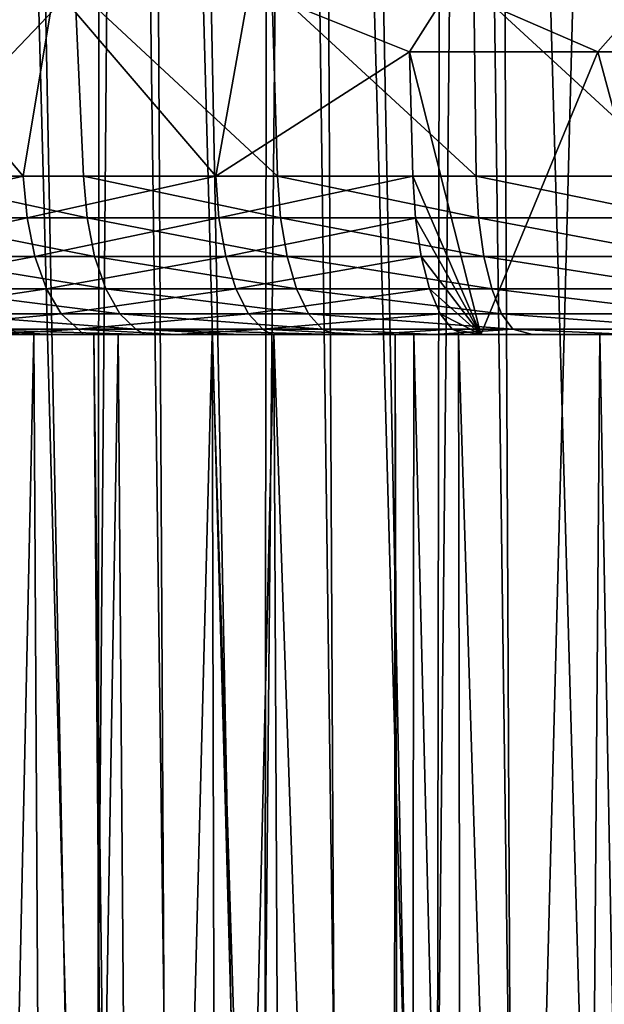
# Model space of a CAD drawing. Header units: millimetres. Extents: x -39.5 to 39.5, y -2 to 94.9.
# Tile 593 of 656: x -8 to -4.6, y 67.1 to 72.8. Entities that reach past the tile are written whole.
import ezdxf

# ---------------------------------------------------------------- set-up
doc = ezdxf.new("R2010")
doc.units = ezdxf.units.MM
doc.header["$LTSCALE"] = 65.185185
for name, color, linetype in [('1', 7, 'CONTINUOUS'), ('12', 7, 'CONTINUOUS'), ('14', 7, 'CONTINUOUS'), ('15', 7, 'CONTINUOUS'), ('156', 7, 'CONTINUOUS'), ('158', 7, 'CONTINUOUS'), ('2', 7, 'CONTINUOUS'), ('3', 7, 'CONTINUOUS'), ('36', 7, 'CONTINUOUS'), ('38', 7, 'CONTINUOUS'), ('44', 7, 'CONTINUOUS'), ('5', 7, 'CONTINUOUS'), ('65', 7, 'CONTINUOUS')]:
    doc.layers.add(name, color=color, linetype=linetype)

msp = doc.modelspace()

# ---------------------------------------------------------------- linework, layer by layer
at = {"layer": '1', "color": 7, "linetype": 'Continuous'}
for points in [[(-7.8709, 71, -15.5376), (-8.8653, 71, -14.9925), (-8.1149, 71, -15.9647), (-7.8709, 71, -15.5376)], [(-8.383, 71, 14.8985), (-7.3854, 71, 15.4174), (-8.2966, 71, 15.8707), (-8.383, 71, 14.8985)], [(-8.2966, 71, 15.8707), (-7.3854, 71, 15.4174), (-7.7661, 71, 16.1372), (-8.2966, 71, 15.8707)], [(-7.5855, 71, -16.2232), (-7.8709, 71, -15.5376), (-8.1149, 71, -15.9647), (-7.5855, 71, -16.2232)], [(-6.8432, 71, -16.0169), (-7.8709, 71, -15.5376), (-7.0479, 71, -16.4639), (-6.8432, 71, -16.0169)], [(-7.0479, 71, -16.4639), (-7.8709, 71, -15.5376), (-7.5855, 71, -16.2232), (-7.0479, 71, -16.4639)], [(-7.3854, 71, 15.4174), (-7.5248, 71, 15.7082), (-7.7661, 71, 16.1372), (-7.3854, 71, 15.4174)], [(-7.7661, 71, 16.1372), (-7.5248, 71, 15.7082), (-7.2285, 71, 16.385), (-7.7661, 71, 16.1372)], [(-7.5248, 71, 15.7082), (-6.4868, 71, 16.1645), (-7.2285, 71, 16.385), (-7.5248, 71, 15.7082)], [(-7.2285, 71, 16.385), (-6.4868, 71, 16.1645), (-6.681, 71, 16.6155), (-7.2285, 71, 16.385)], [(-6.5019, 71, -16.6869), (-6.8432, 71, -16.0169), (-7.0479, 71, -16.4639), (-6.5019, 71, -16.6869)], [(-5.7865, 71, -16.4282), (-6.8432, 71, -16.0169), (-5.9477, 71, -16.8922), (-5.7865, 71, -16.4282)], [(-5.9477, 71, -16.8922), (-6.8432, 71, -16.0169), (-6.5019, 71, -16.6869), (-5.9477, 71, -16.8922)], [(-6.681, 71, 16.6155), (-6.4868, 71, 16.1645), (-6.125, 71, 16.8283), (-6.681, 71, 16.6155)], [(-6.4868, 71, 16.1645), (-5.4212, 71, 16.5523), (-6.125, 71, 16.8283), (-6.4868, 71, 16.1645)], [(-6.125, 71, 16.8283), (-5.4212, 71, 16.5523), (-5.5623, 71, 17.0227), (-6.125, 71, 16.8283)], [(-5.3852, 71, -17.0798), (-5.7865, 71, -16.4282), (-5.9477, 71, -16.8922), (-5.3852, 71, -17.0798)], [(-5.6795, 71, -16.124), (-5.7865, 71, -16.4282), (-5.3852, 71, -17.0798), (-5.6795, 71, -16.124)], [(-4.6072, 71, -16.4625), (-5.6795, 71, -16.124), (-5.2924, 71, -16.7854), (-4.6072, 71, -16.4625)], [(-5.2924, 71, -16.7854), (-5.6795, 71, -16.124), (-5.3852, 71, -17.0798), (-5.2924, 71, -16.7854)], [(-5.4212, 71, 16.5523), (-4.3326, 71, 16.87), (-5.5623, 71, 17.0227), (-5.4212, 71, 16.5523)], [(-5.5623, 71, 17.0227), (-4.3326, 71, 16.87), (-4.9947, 71, 17.198), (-5.5623, 71, 17.0227)], [(-4.6072, 71, -16.4625), (-5.2924, 71, -16.7854), (-4.1784, 71, -17.0964), (-4.6072, 71, -16.4625)], [(-4.9947, 71, 17.198), (-4.3326, 71, 16.87), (-4.4236, 71, 17.3537), (-4.9947, 71, 17.198)], [(-3.5149, 71, -16.7297), (-4.6072, 71, -16.4625), (-4.1784, 71, -17.0964), (-3.5149, 71, -16.7297)]]:
    msp.add_3dface(points, dxfattribs=at)
at = {"layer": '12', "color": 7, "linetype": 'Continuous'}
for points in [[(-7.9378, 38.2974, 14.8151), (-8.383, 71, 14.8985), (-8.7203, 38.2974, 14.3685), (-7.9378, 38.2974, 14.8151)], [(-7.3854, 71, 15.4174), (-8.383, 71, 14.8985), (-7.9378, 38.2974, 14.8151), (-7.3854, 71, 15.4174)], [(-7.1321, 38.2987, 15.2194), (-7.3854, 71, 15.4174), (-7.9378, 38.2974, 14.8151), (-7.1321, 38.2987, 15.2194)], [(-5.7185, 38.2987, -15.8049), (-5.6795, 71, -16.124), (-4.8637, 38.2974, -16.0885), (-5.7185, 38.2987, -15.8049)], [(-5.6795, 71, -16.124), (-4.6072, 71, -16.4625), (-4.8637, 38.2974, -16.0885), (-5.6795, 71, -16.124)], [(-4.8637, 38.2974, -16.0885), (-4.6072, 71, -16.4625), (-3.9949, 38.2974, -16.326), (-4.8637, 38.2974, -16.0885)], [(-4.6072, 71, -16.4625), (-3.5149, 71, -16.7297), (-3.9949, 38.2974, -16.326), (-4.6072, 71, -16.4625)]]:
    msp.add_3dface(points, dxfattribs=at)
at = {"layer": '14', "color": 7, "linetype": 'Continuous'}
for points in [[(-4.2053, 94.3969, 14.7816), (-5.0936, 60.1972, 13.9946), (-5.2562, 94.3969, 14.4413), (-4.2053, 94.3969, 14.7816)], [(-4.5769, 60.1972, 14.172), (-5.0936, 60.1972, 13.9946), (-4.2053, 94.3969, 14.7816), (-4.5769, 60.1972, 14.172)]]:
    msp.add_3dface(points, dxfattribs=at)
at = {"layer": '15', "color": 7, "linetype": 'Continuous'}
for points in [[(-7.9676, 60.1972, -12.5822), (-7.5033, 60.1972, -12.8645), (-8.4195, 94.3969, -12.8566), (-7.9676, 60.1972, -12.5822)], [(-8.4195, 94.3969, -12.8566), (-7.5033, 60.1972, -12.8645), (-7.4825, 94.3969, -13.4236), (-8.4195, 94.3969, -12.8566)], [(-7.5586, 60.1972, 12.8321), (-8.023, 60.1972, 12.5469), (-8.2211, 94.3969, 12.9844), (-7.5586, 60.1972, 12.8321)], [(-7.2699, 94.3969, 13.5399), (-7.5586, 60.1972, 12.8321), (-8.2211, 94.3969, 12.9844), (-7.2699, 94.3969, 13.5399)], [(-7.0837, 60.1972, 13.1002), (-7.5586, 60.1972, 12.8321), (-7.2699, 94.3969, 13.5399), (-7.0837, 60.1972, 13.1002)], [(-7.5033, 60.1972, -12.8645), (-7.029, 60.1972, -13.1296), (-7.4825, 94.3969, -13.4236), (-7.5033, 60.1972, -12.8645)], [(-7.029, 60.1972, -13.1296), (-6.5455, 60.1972, -13.3772), (-7.4825, 94.3969, -13.4236), (-7.029, 60.1972, -13.1296)], [(-7.4825, 94.3969, -13.4236), (-6.5455, 60.1972, -13.3772), (-6.5078, 94.3969, -13.9222), (-7.4825, 94.3969, -13.4236)], [(-6.5992, 60.1972, 13.3508), (-7.0837, 60.1972, 13.1002), (-7.2699, 94.3969, 13.5399), (-6.5992, 60.1972, 13.3508)], [(-6.2799, 94.3969, 14.0265), (-6.5992, 60.1972, 13.3508), (-7.2699, 94.3969, 13.5399), (-6.2799, 94.3969, 14.0265)], [(-6.1055, 60.1972, 13.5837), (-6.5992, 60.1972, 13.3508), (-6.2799, 94.3969, 14.0265), (-6.1055, 60.1972, 13.5837)], [(-6.5455, 60.1972, -13.3772), (-6.0533, 60.1972, -13.607), (-6.5078, 94.3969, -13.9222), (-6.5455, 60.1972, -13.3772)], [(-6.0533, 60.1972, -13.607), (-5.553, 60.1972, -13.8187), (-6.5078, 94.3969, -13.9222), (-6.0533, 60.1972, -13.607)], [(-6.5078, 94.3969, -13.9222), (-5.553, 60.1972, -13.8187), (-5.5002, 94.3969, -14.3502), (-6.5078, 94.3969, -13.9222)], [(-5.2562, 94.3969, 14.4413), (-5.6035, 60.1972, 13.7984), (-6.2799, 94.3969, 14.0265), (-5.2562, 94.3969, 14.4413)], [(-5.6035, 60.1972, 13.7984), (-6.1055, 60.1972, 13.5837), (-6.2799, 94.3969, 14.0265), (-5.6035, 60.1972, 13.7984)], [(-5.2562, 94.3969, 14.4413), (-5.0936, 60.1972, 13.9946), (-5.6035, 60.1972, 13.7984), (-5.2562, 94.3969, 14.4413)], [(-5.553, 60.1972, -13.8187), (-5.0453, 60.1972, -14.0121), (-5.5002, 94.3969, -14.3502), (-5.553, 60.1972, -13.8187)], [(-5.0453, 60.1972, -14.0121), (-4.5308, 60.1972, -14.1868), (-5.5002, 94.3969, -14.3502), (-5.0453, 60.1972, -14.0121)], [(-5.5002, 94.3969, -14.3502), (-4.5308, 60.1972, -14.1868), (-4.4647, 94.3969, -14.7053), (-5.5002, 94.3969, -14.3502)]]:
    msp.add_3dface(points, dxfattribs=at)
at = {"layer": '156', "color": 7, "linetype": 'Continuous'}
for points in [[(-5.2924, 71, -16.7854), (-5.6848, 71.9128, -18.0299), (-5.7037, 72.6299, -18.0897), (-5.2924, 71, -16.7854)], [(-5.2924, 71, -16.7854), (-5.6692, 71.671, -17.9804), (-5.6848, 71.9128, -18.0299), (-5.2924, 71, -16.7854)], [(-5.6692, 71.671, -17.9804), (-5.2924, 71, -16.7854), (-5.6364, 71.4501, -17.8762), (-5.6692, 71.671, -17.9804)], [(-5.6364, 71.4501, -17.8762), (-5.2924, 71, -16.7854), (-5.5883, 71.2625, -17.7237), (-5.6364, 71.4501, -17.8762)], [(-5.5883, 71.2625, -17.7237), (-5.2924, 71, -16.7854), (-5.5278, 71.1197, -17.532), (-5.5883, 71.2625, -17.7237)], [(-5.5278, 71.1197, -17.532), (-5.2924, 71, -16.7854), (-5.4588, 71.0304, -17.313), (-5.5278, 71.1197, -17.532)], [(-5.2924, 71, -16.7854), (-5.3852, 71, -17.0798), (-5.4588, 71.0304, -17.313), (-5.2924, 71, -16.7854)]]:
    msp.add_3dface(points, dxfattribs=at)
at = {"layer": '158', "color": 7, "linetype": 'Continuous'}
for points in [[(-5.2924, 71, -16.7854), (-5.7037, 72.6299, -18.0897), (-4.6179, 72.6299, -18.3969), (-5.2924, 71, -16.7854)], [(-4.1784, 71, -17.0964), (-5.2924, 71, -16.7854), (-4.6179, 72.6299, -18.3969), (-4.1784, 71, -17.0964)], [(-4.1784, 71, -17.0964), (-4.6179, 72.6299, -18.3969), (-3.5157, 72.6299, -18.6389), (-4.1784, 71, -17.0964)]]:
    msp.add_3dface(points, dxfattribs=at)
at = {"layer": '2', "color": 7, "linetype": 'Continuous'}
for points in [[(-7.932, 71.9128, -17.1604), (-8.9849, 71.6717, -16.5746), (-9.0095, 71.9128, -16.62), (-7.932, 71.9128, -17.1604)], [(-7.9103, 71.6717, -17.1135), (-8.9849, 71.6717, -16.5746), (-7.932, 71.9128, -17.1604), (-7.9103, 71.6717, -17.1135)], [(-8.6493, 71.6717, 16.7522), (-7.5641, 71.6717, 17.2693), (-8.673, 71.9128, 16.798), (-8.6493, 71.6717, 16.7522)], [(-8.673, 71.9128, 16.798), (-7.5641, 71.6717, 17.2693), (-7.5848, 71.9128, 17.3166), (-8.673, 71.9128, 16.798)], [(-6.8223, 71.9128, -17.631), (-7.9103, 71.6717, -17.1135), (-7.932, 71.9128, -17.1604), (-6.8223, 71.9128, -17.631)], [(-6.8036, 71.6717, -17.5828), (-7.9103, 71.6717, -17.1135), (-6.8223, 71.9128, -17.631), (-6.8036, 71.6717, -17.5828)], [(-6.4482, 71.6717, 17.7163), (-6.4659, 71.9128, 17.7648), (-7.5848, 71.9128, 17.3166), (-6.4482, 71.6717, 17.7163)], [(-7.5641, 71.6717, 17.2693), (-6.4482, 71.6717, 17.7163), (-7.5848, 71.9128, 17.3166), (-7.5641, 71.6717, 17.2693)], [(-5.6848, 71.9128, -18.0299), (-6.8036, 71.6717, -17.5828), (-6.8223, 71.9128, -17.631), (-5.6848, 71.9128, -18.0299)], [(-5.6692, 71.671, -17.9804), (-6.8036, 71.6717, -17.5828), (-5.6848, 71.9128, -18.0299), (-5.6692, 71.671, -17.9804)], [(-5.3206, 71.9128, 18.1407), (-6.4659, 71.9128, 17.7648), (-5.3061, 71.6717, 18.0912), (-5.3206, 71.9128, 18.1407)], [(-5.3061, 71.6717, 18.0912), (-6.4659, 71.9128, 17.7648), (-6.4482, 71.6717, 17.7163), (-5.3061, 71.6717, 18.0912)], [(-4.1537, 71.9128, 18.4429), (-5.3206, 71.9128, 18.1407), (-4.1423, 71.6717, 18.3926), (-4.1537, 71.9128, 18.4429)], [(-4.1423, 71.6717, 18.3926), (-5.3206, 71.9128, 18.1407), (-5.3061, 71.6717, 18.0912), (-4.1423, 71.6717, 18.3926)], [(-8.9849, 71.6717, -16.5746), (-7.9103, 71.6717, -17.1135), (-8.9328, 71.4503, -16.4786), (-8.9849, 71.6717, -16.5746)], [(-8.9328, 71.4503, -16.4786), (-7.9103, 71.6717, -17.1135), (-7.8645, 71.4503, -17.0144), (-8.9328, 71.4503, -16.4786)], [(-7.5641, 71.6717, 17.2693), (-8.6493, 71.6717, 16.7522), (-7.5203, 71.4503, 17.1693), (-7.5641, 71.6717, 17.2693)], [(-7.5203, 71.4503, 17.1693), (-8.6493, 71.6717, 16.7522), (-8.5992, 71.4503, 16.6551), (-7.5203, 71.4503, 17.1693)], [(-7.9103, 71.6717, -17.1135), (-6.8036, 71.6717, -17.5828), (-7.8645, 71.4503, -17.0144), (-7.9103, 71.6717, -17.1135)], [(-7.8645, 71.4503, -17.0144), (-6.8036, 71.6717, -17.5828), (-6.7642, 71.4503, -17.481), (-7.8645, 71.4503, -17.0144)], [(-6.4482, 71.6717, 17.7163), (-7.5641, 71.6717, 17.2693), (-6.4108, 71.4503, 17.6136), (-6.4482, 71.6717, 17.7163)], [(-6.4108, 71.4503, 17.6136), (-7.5641, 71.6717, 17.2693), (-7.5203, 71.4503, 17.1693), (-6.4108, 71.4503, 17.6136)], [(-6.8036, 71.6717, -17.5828), (-5.6692, 71.671, -17.9804), (-6.7642, 71.4503, -17.481), (-6.8036, 71.6717, -17.5828)], [(-6.7642, 71.4503, -17.481), (-5.6692, 71.671, -17.9804), (-5.6364, 71.4501, -17.8762), (-6.7642, 71.4503, -17.481)], [(-5.3061, 71.6717, 18.0912), (-6.4482, 71.6717, 17.7163), (-5.2753, 71.4503, 17.9864), (-5.3061, 71.6717, 18.0912)], [(-5.2753, 71.4503, 17.9864), (-6.4482, 71.6717, 17.7163), (-6.4108, 71.4503, 17.6136), (-5.2753, 71.4503, 17.9864)], [(-4.1423, 71.6717, 18.3926), (-5.3061, 71.6717, 18.0912), (-4.1184, 71.4503, 18.286), (-4.1423, 71.6717, 18.3926)], [(-4.1184, 71.4503, 18.286), (-5.3061, 71.6717, 18.0912), (-5.2753, 71.4503, 17.9864), (-4.1184, 71.4503, 18.286)], [(-8.9328, 71.4503, -16.4786), (-7.8645, 71.4503, -17.0144), (-8.8565, 71.2624, -16.3378), (-8.9328, 71.4503, -16.4786)], [(-8.8565, 71.2624, -16.3378), (-7.8645, 71.4503, -17.0144), (-7.7973, 71.2624, -16.869), (-8.8565, 71.2624, -16.3378)], [(-7.5203, 71.4503, 17.1693), (-8.5992, 71.4503, 16.6551), (-7.4561, 71.2624, 17.0226), (-7.5203, 71.4503, 17.1693)], [(-7.4561, 71.2624, 17.0226), (-8.5992, 71.4503, 16.6551), (-8.5257, 71.2624, 16.5128), (-7.4561, 71.2624, 17.0226)], [(-7.8645, 71.4503, -17.0144), (-6.7642, 71.4503, -17.481), (-7.7973, 71.2624, -16.869), (-7.8645, 71.4503, -17.0144)], [(-7.7973, 71.2624, -16.869), (-6.7642, 71.4503, -17.481), (-6.7064, 71.2624, -17.3316), (-7.7973, 71.2624, -16.869)], [(-6.4108, 71.4503, 17.6136), (-7.5203, 71.4503, 17.1693), (-6.3561, 71.2624, 17.4632), (-6.4108, 71.4503, 17.6136)], [(-6.3561, 71.2624, 17.4632), (-7.5203, 71.4503, 17.1693), (-7.4561, 71.2624, 17.0226), (-6.3561, 71.2624, 17.4632)], [(-6.7642, 71.4503, -17.481), (-5.6364, 71.4501, -17.8762), (-6.7064, 71.2624, -17.3316), (-6.7642, 71.4503, -17.481)], [(-6.7064, 71.2624, -17.3316), (-5.6364, 71.4501, -17.8762), (-5.5883, 71.2625, -17.7237), (-6.7064, 71.2624, -17.3316)], [(-5.2753, 71.4503, 17.9864), (-6.4108, 71.4503, 17.6136), (-5.2303, 71.2624, 17.8327), (-5.2753, 71.4503, 17.9864)], [(-5.2303, 71.2624, 17.8327), (-6.4108, 71.4503, 17.6136), (-6.3561, 71.2624, 17.4632), (-5.2303, 71.2624, 17.8327)], [(-4.1184, 71.4503, 18.286), (-5.2753, 71.4503, 17.9864), (-4.0832, 71.2624, 18.1298), (-4.1184, 71.4503, 18.286)], [(-4.0832, 71.2624, 18.1298), (-5.2753, 71.4503, 17.9864), (-5.2303, 71.2624, 17.8327), (-4.0832, 71.2624, 18.1298)], [(-8.8565, 71.2624, -16.3378), (-7.7973, 71.2624, -16.869), (-8.7606, 71.1194, -16.1609), (-8.8565, 71.2624, -16.3378)], [(-8.7606, 71.1194, -16.1609), (-7.7973, 71.2624, -16.869), (-7.7129, 71.1194, -16.6863), (-8.7606, 71.1194, -16.1609)], [(-7.4561, 71.2624, 17.0226), (-8.5257, 71.2624, 16.5128), (-7.3753, 71.1194, 16.8382), (-7.4561, 71.2624, 17.0226)], [(-7.3753, 71.1194, 16.8382), (-8.5257, 71.2624, 16.5128), (-8.4334, 71.1194, 16.334), (-7.3753, 71.1194, 16.8382)], [(-7.7973, 71.2624, -16.869), (-6.7064, 71.2624, -17.3316), (-7.7129, 71.1194, -16.6863), (-7.7973, 71.2624, -16.869)], [(-7.7129, 71.1194, -16.6863), (-6.7064, 71.2624, -17.3316), (-6.6338, 71.1194, -17.1439), (-7.7129, 71.1194, -16.6863)], [(-6.3561, 71.2624, 17.4632), (-7.4561, 71.2624, 17.0226), (-6.2872, 71.1194, 17.274), (-6.3561, 71.2624, 17.4632)], [(-6.2872, 71.1194, 17.274), (-7.4561, 71.2624, 17.0226), (-7.3753, 71.1194, 16.8382), (-6.2872, 71.1194, 17.274)], [(-6.7064, 71.2624, -17.3316), (-5.5883, 71.2625, -17.7237), (-6.6338, 71.1194, -17.1439), (-6.7064, 71.2624, -17.3316)], [(-6.6338, 71.1194, -17.1439), (-5.5883, 71.2625, -17.7237), (-5.5278, 71.1197, -17.532), (-6.6338, 71.1194, -17.1439)], [(-5.2303, 71.2624, 17.8327), (-6.3561, 71.2624, 17.4632), (-5.1736, 71.1194, 17.6396), (-5.2303, 71.2624, 17.8327)], [(-5.1736, 71.1194, 17.6396), (-6.3561, 71.2624, 17.4632), (-6.2872, 71.1194, 17.274), (-5.1736, 71.1194, 17.6396)], [(-4.0832, 71.2624, 18.1298), (-5.2303, 71.2624, 17.8327), (-4.0389, 71.1194, 17.9334), (-4.0832, 71.2624, 18.1298)], [(-4.0389, 71.1194, 17.9334), (-5.2303, 71.2624, 17.8327), (-5.1736, 71.1194, 17.6396), (-4.0389, 71.1194, 17.9334)], [(-8.7606, 71.1194, -16.1609), (-7.7129, 71.1194, -16.6863), (-8.6509, 71.0302, -15.9585), (-8.7606, 71.1194, -16.1609)], [(-8.6509, 71.0302, -15.9585), (-7.7129, 71.1194, -16.6863), (-7.6163, 71.0302, -16.4774), (-8.6509, 71.0302, -15.9585)], [(-7.3753, 71.1194, 16.8382), (-8.4334, 71.1194, 16.334), (-7.283, 71.0302, 16.6274), (-7.3753, 71.1194, 16.8382)], [(-7.283, 71.0302, 16.6274), (-8.4334, 71.1194, 16.334), (-8.3278, 71.0302, 16.1295), (-7.283, 71.0302, 16.6274)], [(-7.7129, 71.1194, -16.6863), (-6.6338, 71.1194, -17.1439), (-7.6163, 71.0302, -16.4774), (-7.7129, 71.1194, -16.6863)], [(-7.6163, 71.0302, -16.4774), (-6.6338, 71.1194, -17.1439), (-6.5507, 71.0302, -16.9293), (-7.6163, 71.0302, -16.4774)], [(-6.2872, 71.1194, 17.274), (-7.3753, 71.1194, 16.8382), (-6.2085, 71.0302, 17.0577), (-6.2872, 71.1194, 17.274)], [(-6.2085, 71.0302, 17.0577), (-7.3753, 71.1194, 16.8382), (-7.283, 71.0302, 16.6274), (-6.2085, 71.0302, 17.0577)], [(-6.6338, 71.1194, -17.1439), (-5.5278, 71.1197, -17.532), (-6.5507, 71.0302, -16.9293), (-6.6338, 71.1194, -17.1439)], [(-6.5507, 71.0302, -16.9293), (-5.5278, 71.1197, -17.532), (-5.4588, 71.0304, -17.313), (-6.5507, 71.0302, -16.9293)], [(-5.1736, 71.1194, 17.6396), (-6.2872, 71.1194, 17.274), (-5.1088, 71.0302, 17.4187), (-5.1736, 71.1194, 17.6396)], [(-5.1088, 71.0302, 17.4187), (-6.2872, 71.1194, 17.274), (-6.2085, 71.0302, 17.0577), (-5.1088, 71.0302, 17.4187)], [(-4.0389, 71.1194, 17.9334), (-5.1736, 71.1194, 17.6396), (-3.9884, 71.0302, 17.7089), (-4.0389, 71.1194, 17.9334)], [(-3.9884, 71.0302, 17.7089), (-5.1736, 71.1194, 17.6396), (-5.1088, 71.0302, 17.4187), (-3.9884, 71.0302, 17.7089)], [(-8.1149, 71, -15.9647), (-8.6509, 71.0302, -15.9585), (-7.6163, 71.0302, -16.4774), (-8.1149, 71, -15.9647)], [(-8.2966, 71, 15.8707), (-7.7661, 71, 16.1372), (-8.3278, 71.0302, 16.1295), (-8.2966, 71, 15.8707)], [(-7.7661, 71, 16.1372), (-7.2285, 71, 16.385), (-8.3278, 71.0302, 16.1295), (-7.7661, 71, 16.1372)], [(-7.2285, 71, 16.385), (-7.283, 71.0302, 16.6274), (-8.3278, 71.0302, 16.1295), (-7.2285, 71, 16.385)], [(-7.5855, 71, -16.2232), (-8.1149, 71, -15.9647), (-7.6163, 71.0302, -16.4774), (-7.5855, 71, -16.2232)], [(-7.0479, 71, -16.4639), (-7.5855, 71, -16.2232), (-7.6163, 71.0302, -16.4774), (-7.0479, 71, -16.4639)], [(-7.0479, 71, -16.4639), (-7.6163, 71.0302, -16.4774), (-6.5507, 71.0302, -16.9293), (-7.0479, 71, -16.4639)], [(-7.2285, 71, 16.385), (-6.681, 71, 16.6155), (-7.283, 71.0302, 16.6274), (-7.2285, 71, 16.385)], [(-6.681, 71, 16.6155), (-6.125, 71, 16.8283), (-7.283, 71.0302, 16.6274), (-6.681, 71, 16.6155)], [(-6.125, 71, 16.8283), (-6.2085, 71.0302, 17.0577), (-7.283, 71.0302, 16.6274), (-6.125, 71, 16.8283)], [(-6.5019, 71, -16.6869), (-7.0479, 71, -16.4639), (-6.5507, 71.0302, -16.9293), (-6.5019, 71, -16.6869)], [(-5.9477, 71, -16.8922), (-6.5507, 71.0302, -16.9293), (-5.4588, 71.0304, -17.313), (-5.9477, 71, -16.8922)], [(-5.9477, 71, -16.8922), (-6.5019, 71, -16.6869), (-6.5507, 71.0302, -16.9293), (-5.9477, 71, -16.8922)], [(-6.125, 71, 16.8283), (-5.5623, 71, 17.0227), (-6.2085, 71.0302, 17.0577), (-6.125, 71, 16.8283)], [(-5.5623, 71, 17.0227), (-5.1088, 71.0302, 17.4187), (-6.2085, 71.0302, 17.0577), (-5.5623, 71, 17.0227)], [(-5.3852, 71, -17.0798), (-5.9477, 71, -16.8922), (-5.4588, 71.0304, -17.313), (-5.3852, 71, -17.0798)], [(-5.5623, 71, 17.0227), (-4.9947, 71, 17.198), (-5.1088, 71.0302, 17.4187), (-5.5623, 71, 17.0227)], [(-4.9947, 71, 17.198), (-4.4236, 71, 17.3537), (-5.1088, 71.0302, 17.4187), (-4.9947, 71, 17.198)], [(-4.4236, 71, 17.3537), (-3.9884, 71.0302, 17.7089), (-5.1088, 71.0302, 17.4187), (-4.4236, 71, 17.3537)]]:
    msp.add_3dface(points, dxfattribs=at)
at = {"layer": '3', "color": 7, "linetype": 'Continuous'}
for points in [[(-7.932, 71.9128, -17.1604), (-9.0095, 71.9128, -16.62), (-8.848, 73, -16.8135), (-7.932, 71.9128, -17.1604)], [(-7.751, 73, -17.3469), (-7.932, 71.9128, -17.1604), (-8.848, 73, -16.8135), (-7.751, 73, -17.3469)], [(-8.733, 73, 16.8738), (-8.673, 71.9128, 16.798), (-7.6355, 73, 17.3975), (-8.733, 73, 16.8738)], [(-8.673, 71.9128, 16.798), (-7.5848, 71.9128, 17.3166), (-7.6355, 73, 17.3975), (-8.673, 71.9128, 16.798)], [(-6.8223, 71.9128, -17.631), (-7.932, 71.9128, -17.1604), (-7.751, 73, -17.3469), (-6.8223, 71.9128, -17.631)], [(-6.6271, 73, -17.8066), (-6.8223, 71.9128, -17.631), (-7.751, 73, -17.3469), (-6.6271, 73, -17.8066)], [(-7.5848, 71.9128, 17.3166), (-6.4659, 71.9128, 17.7648), (-7.6355, 73, 17.3975), (-7.5848, 71.9128, 17.3166)], [(-7.6355, 73, 17.3975), (-6.4659, 71.9128, 17.7648), (-6.4984, 73, 17.8542), (-7.6355, 73, 17.3975)], [(-5.7037, 72.6299, -18.0897), (-6.8223, 71.9128, -17.631), (-6.6271, 73, -17.8066), (-5.7037, 72.6299, -18.0897)], [(-5.4704, 73, -18.1949), (-5.7037, 72.6299, -18.0897), (-6.6271, 73, -17.8066), (-5.4704, 73, -18.1949)], [(-4.6179, 72.6299, -18.3969), (-5.7037, 72.6299, -18.0897), (-5.4704, 73, -18.1949), (-4.6179, 72.6299, -18.3969)], [(-4.2922, 73, -18.5087), (-4.6179, 72.6299, -18.3969), (-5.4704, 73, -18.1949), (-4.2922, 73, -18.5087)], [(-3.5157, 72.6299, -18.6389), (-4.6179, 72.6299, -18.3969), (-4.2922, 73, -18.5087), (-3.5157, 72.6299, -18.6389)], [(-5.6848, 71.9128, -18.0299), (-6.8223, 71.9128, -17.631), (-5.7037, 72.6299, -18.0897), (-5.6848, 71.9128, -18.0299)]]:
    msp.add_3dface(points, dxfattribs=at)
at = {"layer": '36', "color": 7, "linetype": 'Continuous'}
for points in [[(-6.4868, 71, 16.1645), (-7.5248, 71, 15.7082), (-7.2577, 38.2987, 15.4811), (-6.4868, 71, 16.1645)], [(-6.4868, 71, 16.1645), (-7.2577, 38.2987, 15.4811), (-6.3245, 38.2971, 15.8852), (-6.4868, 71, 16.1645)], [(-5.4212, 71, 16.5523), (-6.4868, 71, 16.1645), (-5.367, 38.2971, 16.2337), (-5.4212, 71, 16.5523)], [(-5.367, 38.2971, 16.2337), (-6.4868, 71, 16.1645), (-6.3245, 38.2971, 15.8852), (-5.367, 38.2971, 16.2337)], [(-4.3326, 71, 16.87), (-5.4212, 71, 16.5523), (-4.3914, 38.2987, 16.5244), (-4.3326, 71, 16.87)], [(-4.3914, 38.2987, 16.5244), (-5.4212, 71, 16.5523), (-5.367, 38.2971, 16.2337), (-4.3914, 38.2987, 16.5244)]]:
    msp.add_3dface(points, dxfattribs=at)
at = {"layer": '38', "color": 7, "linetype": 'Continuous'}
for points in [[(-7.3854, 71, 15.4174), (-7.1321, 38.2987, 15.2194), (-7.5248, 71, 15.7082), (-7.3854, 71, 15.4174)], [(-7.5248, 71, 15.7082), (-7.1321, 38.2987, 15.2194), (-7.2577, 38.2987, 15.4811), (-7.5248, 71, 15.7082)]]:
    msp.add_3dface(points, dxfattribs=at)
at = {"layer": '44', "color": 7, "linetype": 'Continuous'}
for points in [[(-8.8653, 71, -14.9925), (-7.8709, 71, -15.5376), (-8.5793, 38.2987, -14.7897), (-8.8653, 71, -14.9925)], [(-8.5793, 38.2987, -14.7897), (-7.8709, 71, -15.5376), (-7.684, 38.2971, -15.274), (-8.5793, 38.2987, -14.7897)], [(-7.8709, 71, -15.5376), (-6.8432, 71, -16.0169), (-7.684, 38.2971, -15.274), (-7.8709, 71, -15.5376)], [(-7.684, 38.2971, -15.274), (-6.8432, 71, -16.0169), (-6.7605, 38.2971, -15.7046), (-7.684, 38.2971, -15.274)], [(-6.8432, 71, -16.0169), (-5.7865, 71, -16.4282), (-5.8148, 38.2987, -16.0788), (-6.8432, 71, -16.0169)], [(-6.8432, 71, -16.0169), (-5.8148, 38.2987, -16.0788), (-6.7605, 38.2971, -15.7046), (-6.8432, 71, -16.0169)]]:
    msp.add_3dface(points, dxfattribs=at)
at = {"layer": '5', "color": 7, "linetype": 'Continuous'}
for points in [[(-6.4659, 71.9128, 17.7648), (-5.3206, 71.9128, 18.1407), (-6.4984, 73, 17.8542), (-6.4659, 71.9128, 17.7648)], [(-6.4984, 73, 17.8542), (-5.3206, 71.9128, 18.1407), (-5.3338, 73, 18.2353), (-6.4984, 73, 17.8542)], [(-5.3206, 71.9128, 18.1407), (-4.1537, 71.9128, 18.4429), (-5.3338, 73, 18.2353), (-5.3206, 71.9128, 18.1407)], [(-4.1537, 71.9128, 18.4429), (-4.1564, 73, 18.5396), (-5.3338, 73, 18.2353), (-4.1537, 71.9128, 18.4429)]]:
    msp.add_3dface(points, dxfattribs=at)
at = {"layer": '65', "color": 7, "linetype": 'Continuous'}
for points in [[(-5.7865, 71, -16.4282), (-5.7185, 38.2987, -15.8049), (-5.8148, 38.2987, -16.0788), (-5.7865, 71, -16.4282)], [(-5.6795, 71, -16.124), (-5.7185, 38.2987, -15.8049), (-5.7865, 71, -16.4282), (-5.6795, 71, -16.124)]]:
    msp.add_3dface(points, dxfattribs=at)

doc.saveas('drawing.dxf')
